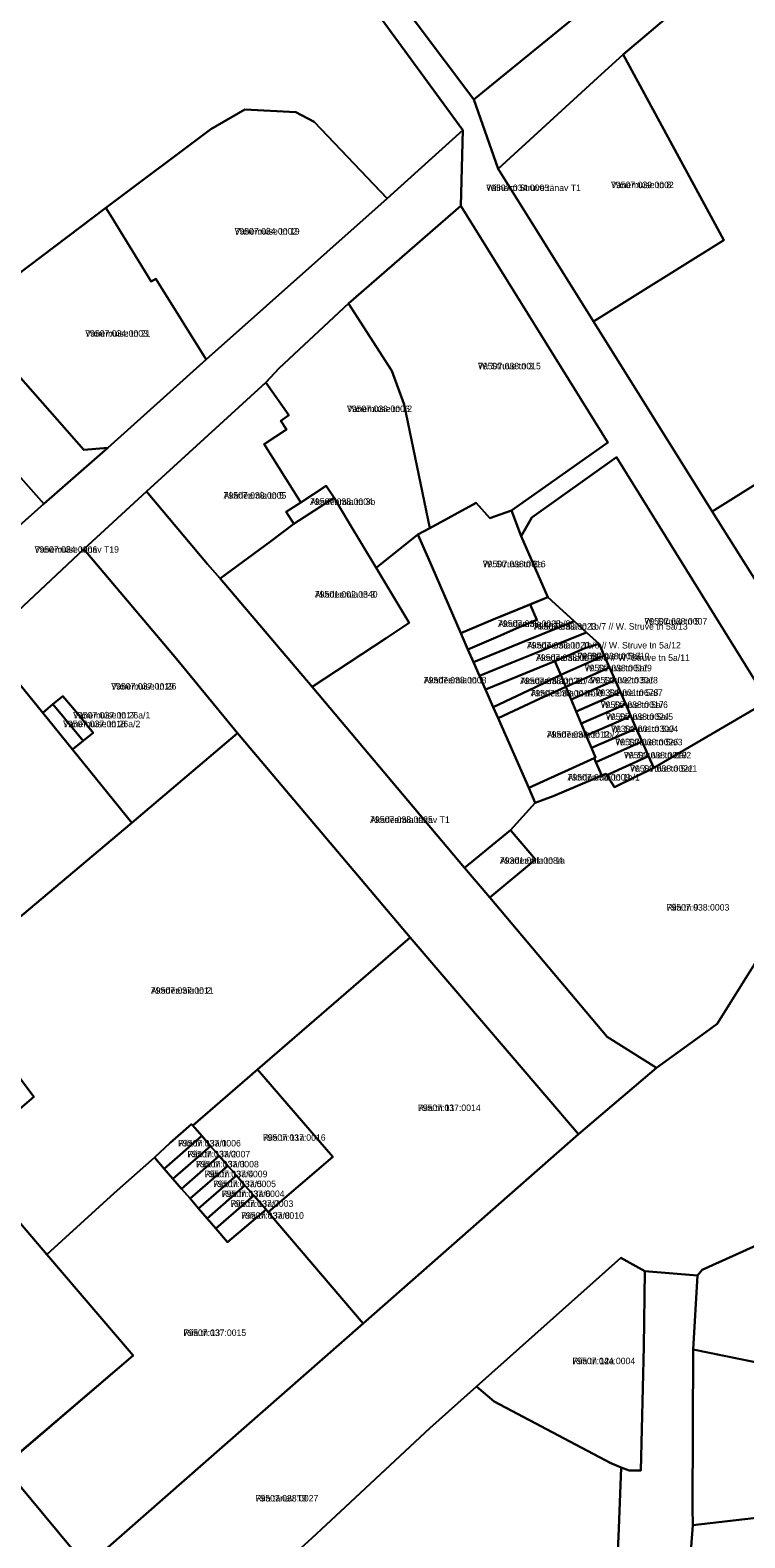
# Model space of a CAD drawing. Extents: x 643847 to 663718, y 6468443 to 6482775.
# Drawn here: x 659137.5 to 659302.6, y 6473561.4 to 6473909.7 of the extents above; entities that cross this region are included whole.
import ezdxf

# ---------------------------------------------------------------- set-up
doc = ezdxf.new("R2010")
doc.units = 0
for name, color, linetype in [('L_AADRESS', 7, 'Continuous'), ('PIIR', 7, 'Continuous'), ('TUNNUS', 7, 'Continuous')]:
    doc.layers.add(name, color=color, linetype=linetype)

msp = doc.modelspace()

# ---------------------------------------------------------------- linework, layer by layer
at = {"layer": 'PIIR'}
for points in [[(659157.43, 6473996.18), (659145.67, 6474011.64), (659156.49, 6474019.75), (659176.87, 6473986.67), (659182.85, 6473976.96), (659206.86, 6473937.95), (659240.03, 6473893.7), (659245.63, 6473877.7), (659267.69, 6473842.41), (659295.1, 6473798.56), (659308.17, 6473777.75), (659321.79, 6473755.87), (659329.41, 6473743.71), (659340.15, 6473735.01), (659325.35, 6473726.68), (659307.93, 6473754.69), (659273, 6473811.08), (659253.42, 6473797.12), (659250.97, 6473792.82), (659248.7, 6473798.75), (659270.96, 6473814.51), (659237.02, 6473869.14), (659237.48, 6473886.63)], [(659240.03, 6473893.7), (659281.54, 6473927.59), (659298.41, 6473941.66), (659293.31, 6473947.82), (659300.31, 6473953.62), (659302.52, 6473955.44), (659307.69, 6473949.27), (659337.46, 6473973.6), (659370.12, 6474000.01), (659370.66, 6474004.39), (659380.46, 6473993.73), (659274.53, 6473904.08), (659268.59, 6473898.73), (659245.62, 6473877.68)], [(659237.48, 6473886.63), (659220.02, 6473870.88), (659203.11, 6473888.58), (659198.92, 6473890.82), (659187.1, 6473891.41), (659179.28, 6473886.84), (659155.01, 6473868.67), (659122.3, 6473844.06), (659104.38, 6473864.4), (659060.03, 6473923.37), (659157.43, 6473996.18)], [(659389.25, 6473820.36), (659365.9, 6473848.39), (659349.86, 6473834.77), (659348.31, 6473836.7), (659337.52, 6473827.57), (659338.61, 6473826.26), (659335.67, 6473824.1), (659321.4, 6473814.98), (659295.1, 6473798.56), (659267.69, 6473842.41), (659297.79, 6473861.24), (659274.54, 6473904.1), (659380.47, 6473993.75), (659434.87, 6473933.94), (659437.59, 6473925.92), (659439.94, 6473919.12), (659436.77, 6473904.85)], [(659206.86, 6473937.95), (659232.54, 6473951.18), (659251.06, 6473960.42), (659253.56, 6473961.67), (659263.49, 6473949.33), (659265.15, 6473947.23), (659275.91, 6473934.3), (659281.54, 6473927.59), (659240.03, 6473893.7)], [(659155.49, 6473813.21), (659140.67, 6473800.27), (659103.36, 6473842.38), (659076.63, 6473877.39), (659078.68, 6473878.94), (659049.75, 6473917.1), (659060.03, 6473923.37), (659104.38, 6473864.4), (659122.3, 6473844.06), (659149.87, 6473812.75)], [(659268.61, 6473898.75), (659274.54, 6473904.1), (659297.79, 6473861.24), (659267.69, 6473842.41), (659245.63, 6473877.7)], [(659178.14, 6473833.62), (659166.56, 6473852.3), (659165.43, 6473851.66), (659156.1, 6473867), (659155.01, 6473868.67), (659179.28, 6473886.84), (659187.1, 6473891.41), (659198.92, 6473890.82), (659203.11, 6473888.58), (659220.02, 6473870.88)], [(659237.48, 6473886.63), (659237.02, 6473869.14), (659211.03, 6473846.61), (659195.01, 6473831.68), (659191.97, 6473828.3), (659164.36, 6473803.17), (659149.88, 6473789.83), (659127.04, 6473768.4), (659082.02, 6473727.44), (659076.7, 6473722.58), (659042.54, 6473691.39), (659034.2, 6473705.94), (659069.66, 6473737.08), (659107.94, 6473771.15), (659111.27, 6473774.1), (659140.67, 6473800.27), (659155.49, 6473813.21), (659178.14, 6473833.62), (659220.02, 6473870.88)], [(659155.49, 6473813.21), (659149.87, 6473812.75), (659122.3, 6473844.06), (659155.01, 6473868.67), (659156.1, 6473867), (659165.43, 6473851.66), (659166.56, 6473852.3), (659178.14, 6473833.62)], [(659248.7, 6473798.75), (659243.7, 6473796.99), (659240.55, 6473800.52), (659229.82, 6473794.71), (659223.9, 6473823.25), (659221.04, 6473831.05), (659211.03, 6473846.61), (659237.02, 6473869.14), (659270.96, 6473814.51)], [(659195.01, 6473831.68), (659211.03, 6473846.61), (659221.04, 6473831.05), (659223.9, 6473823.25), (659229.82, 6473794.71), (659227.11, 6473793.24), (659217.45, 6473785.5), (659211.12, 6473795.99), (659207.73, 6473801.68), (659205.88, 6473804.43), (659200.02, 6473800.62), (659191.57, 6473814.11), (659196.76, 6473817.46), (659195.45, 6473819.5), (659197.31, 6473820.82), (659191.97, 6473828.3)], [(659111.27, 6473774.1), (659073.76, 6473816.69), (659103.36, 6473842.38), (659140.67, 6473800.27)], [(659178.5, 6473786.39), (659164.36, 6473803.17), (659191.97, 6473828.3), (659197.31, 6473820.82), (659195.45, 6473819.5), (659196.76, 6473817.46), (659191.57, 6473814.11), (659200.02, 6473800.62), (659196.64, 6473798.42), (659198.45, 6473795.67), (659193.04, 6473791.59), (659181.44, 6473783.06)], [(659295.1, 6473798.56), (659321.4, 6473814.98), (659335.67, 6473824.1), (659342.68, 6473805.8), (659341.55, 6473803.91), (659316.96, 6473783.27), (659308.17, 6473777.75)], [(659307.93, 6473754.69), (659281.62, 6473739.28), (659280.4, 6473741.99), (659278.89, 6473745.42), (659277.55, 6473748.41), (659276.31, 6473751.25), (659275.11, 6473754), (659273.88, 6473756.77), (659272.67, 6473759.53), (659271.36, 6473762.51), (659270.15, 6473765.23), (659268.94, 6473767.97), (659266.08, 6473770.58), (659263.22, 6473773.17), (659257.1, 6473778.74), (659250.97, 6473792.82), (659253.42, 6473797.12), (659273, 6473811.08)], [(659196.64, 6473798.42), (659200.02, 6473800.62), (659205.88, 6473804.43), (659207.73, 6473801.68), (659202.11, 6473798.05), (659198.45, 6473795.67)], [(659243.74, 6473709.34), (659270.8, 6473677.18), (659282.23, 6473669.99), (659264.17, 6473654.68), (659225.27, 6473700.1), (659185.43, 6473747.32), (659171.33, 6473764.47), (659149.88, 6473789.83), (659164.36, 6473803.17), (659178.5, 6473786.39), (659181.44, 6473783.06), (659202.65, 6473758.06), (659237.89, 6473716.22)], [(659181.44, 6473783.06), (659193.04, 6473791.59), (659198.45, 6473795.67), (659202.11, 6473798.05), (659207.73, 6473801.68), (659211.12, 6473795.99), (659217.45, 6473785.5), (659225.11, 6473772.83), (659219.77, 6473769.26), (659202.65, 6473758.06)], [(659248.7, 6473798.75), (659250.97, 6473792.82), (659257.1, 6473778.74), (659244.51, 6473773.57), (659237.03, 6473770.39), (659229.46, 6473787.82), (659227.11, 6473793.24), (659229.82, 6473794.71), (659240.55, 6473800.52), (659243.7, 6473796.99)], [(659202.65, 6473758.06), (659219.77, 6473769.26), (659225.11, 6473772.83), (659217.45, 6473785.5), (659227.11, 6473793.24), (659229.46, 6473787.82), (659237.03, 6473770.39), (659238.66, 6473766.68), (659239.94, 6473763.75), (659241.33, 6473760.58), (659242.71, 6473757.44), (659244.5, 6473753.36), (659245.61, 6473750.81), (659252.71, 6473734.66), (659254.21, 6473731.21), (659248.49, 6473724.94), (659237.89, 6473716.22)], [(659127.04, 6473768.4), (659149.88, 6473789.83), (659171.33, 6473764.47), (659185.43, 6473747.32), (659161.02, 6473726.59), (659147.27, 6473743.53), (659147.39, 6473743.65), (659149.74, 6473745.53), (659152.08, 6473747.42), (659148.11, 6473752.24), (659145.08, 6473755.9), (659142.76, 6473753.99), (659140.47, 6473752.05)], [(659238.66, 6473766.68), (659237.03, 6473770.39), (659244.51, 6473773.57), (659253, 6473777.06), (659254.59, 6473773.54), (659250.48, 6473771.77), (659246.15, 6473769.91)], [(659239.94, 6473763.75), (659238.66, 6473766.68), (659246.15, 6473769.91), (659250.48, 6473771.77), (659254.59, 6473773.54), (659253, 6473777.06), (659257.1, 6473778.74), (659263.22, 6473773.17), (659259.46, 6473771.64), (659255.81, 6473770.19), (659251.83, 6473768.57), (659247.52, 6473766.82)], [(659263.22, 6473773.17), (659266.08, 6473770.58), (659260.83, 6473768.46), (659253.14, 6473765.35), (659248.89, 6473763.64), (659241.33, 6473760.58), (659239.94, 6473763.75), (659247.52, 6473766.82), (659251.83, 6473768.57), (659255.81, 6473770.19), (659259.46, 6473771.64)], [(659089.82, 6473719.18), (659082.02, 6473727.44), (659127.04, 6473768.4), (659140.47, 6473752.05), (659147.27, 6473743.53), (659161.02, 6473726.59), (659118.04, 6473690.47), (659138.36, 6473663.27), (659122.07, 6473649.43), (659092.87, 6473705.49), (659090.03, 6473708.49), (659084.58, 6473714.23)], [(659266.08, 6473770.58), (659268.94, 6473767.97), (659265.65, 6473766.99), (659262.23, 6473765.44), (659258.75, 6473763.93), (659250.24, 6473760.49), (659242.71, 6473757.44), (659241.33, 6473760.58), (659248.89, 6473763.64), (659260.83, 6473768.46)], [(659270.15, 6473765.23), (659267.03, 6473763.86), (659260.08, 6473760.79), (659258.75, 6473763.93), (659262.23, 6473765.44), (659265.65, 6473766.99), (659268.94, 6473767.97)], [(659271.36, 6473762.51), (659268.19, 6473761.1), (659261.26, 6473758), (659260.08, 6473760.79), (659267.03, 6473763.86), (659270.15, 6473765.23)], [(659258.75, 6473763.93), (659260.08, 6473760.79), (659254.1, 6473757.84), (659244.5, 6473753.36), (659242.71, 6473757.44), (659250.24, 6473760.49)], [(659271.36, 6473762.51), (659272.67, 6473759.53), (659269.3, 6473758.07), (659262.48, 6473755.11), (659261.26, 6473758), (659268.19, 6473761.1)], [(659244.5, 6473753.36), (659254.1, 6473757.84), (659260.08, 6473760.79), (659261.26, 6473758), (659255.21, 6473755.22), (659245.61, 6473750.81)], [(659261.26, 6473758), (659262.48, 6473755.11), (659263.65, 6473752.32), (659264.84, 6473749.53), (659266, 6473746.76), (659267.19, 6473743.9), (659268.13, 6473741.72), (659267.8, 6473741.56), (659252.71, 6473734.66), (659245.61, 6473750.81), (659255.21, 6473755.22)], [(659270.55, 6473755.32), (659263.65, 6473752.32), (659262.48, 6473755.11), (659269.3, 6473758.07), (659272.67, 6473759.53), (659273.88, 6473756.77)], [(659142.76, 6473753.99), (659145.08, 6473755.9), (659148.11, 6473752.24), (659152.08, 6473747.42), (659149.74, 6473745.53), (659145.76, 6473750.36)], [(659243.74, 6473709.34), (659254.23, 6473718.13), (659248.49, 6473724.94), (659254.21, 6473731.21), (659258.37, 6473732.76), (659269.57, 6473737.55), (659270.54, 6473737.96), (659270.74, 6473737.63), (659272.51, 6473734.82), (659281.62, 6473739.28), (659307.93, 6473754.69), (659325.35, 6473726.68), (659296.27, 6473680.14), (659293.6, 6473678.21), (659282.23, 6473669.99), (659270.8, 6473677.18)], [(659273.88, 6473756.77), (659275.11, 6473754), (659271.72, 6473752.52), (659264.84, 6473749.53), (659263.65, 6473752.32), (659270.55, 6473755.32)], [(659140.47, 6473752.05), (659142.76, 6473753.99), (659145.76, 6473750.36), (659149.74, 6473745.53), (659147.39, 6473743.65), (659147.27, 6473743.53)], [(659275.11, 6473754), (659276.31, 6473751.25), (659266, 6473746.76), (659264.84, 6473749.53), (659271.72, 6473752.52)], [(659266, 6473746.76), (659276.31, 6473751.25), (659277.55, 6473748.41), (659267.19, 6473743.9)], [(659277.55, 6473748.41), (659278.89, 6473745.42), (659268.22, 6473740.61), (659267.8, 6473741.56), (659268.13, 6473741.72), (659267.19, 6473743.9)], [(659225.27, 6473700.1), (659190.01, 6473669.63), (659175.06, 6473656.7), (659174.82, 6473656.97), (659169.88, 6473652.7), (659166.26, 6473649.25), (659156.93, 6473641.04), (659141.32, 6473626.89), (659122.07, 6473649.43), (659138.36, 6473663.27), (659118.04, 6473690.47), (659161.02, 6473726.59), (659185.43, 6473747.32)], [(659278.89, 6473745.42), (659280.4, 6473741.99), (659270.74, 6473737.63), (659270.54, 6473737.96), (659269.57, 6473737.55), (659268.22, 6473740.61)], [(659254.21, 6473731.21), (659252.71, 6473734.66), (659267.8, 6473741.56), (659268.22, 6473740.61), (659269.57, 6473737.55), (659258.37, 6473732.76)], [(659281.62, 6473739.28), (659272.51, 6473734.82), (659270.74, 6473737.63), (659280.4, 6473741.99)], [(659254.23, 6473718.13), (659243.74, 6473709.34), (659237.89, 6473716.22), (659248.49, 6473724.94)], [(659214.47, 6473610.96), (659192.53, 6473636.66), (659207.47, 6473649.43), (659190.01, 6473669.63), (659225.27, 6473700.1), (659264.17, 6473654.68)], [(659192.53, 6473636.66), (659192.01, 6473637.25), (659189.17, 6473640.52), (659187.14, 6473642.84), (659185.17, 6473645.11), (659183.18, 6473647.38), (659181.2, 6473649.66), (659179.21, 6473651.93), (659177.19, 6473654.26), (659175.06, 6473656.7), (659190.01, 6473669.63), (659207.47, 6473649.43)], [(659166.26, 6473649.25), (659169.88, 6473652.7), (659174.82, 6473656.97), (659175.06, 6473656.7), (659177.19, 6473654.26), (659168.46, 6473646.7), (659166.33, 6473649.17)], [(659168.46, 6473646.7), (659177.19, 6473654.26), (659179.21, 6473651.93), (659170.48, 6473644.37)], [(659170.48, 6473644.37), (659179.21, 6473651.93), (659181.2, 6473649.66), (659172.47, 6473642.07)], [(659079.45, 6473622.43), (659110.5, 6473639.26), (659122.07, 6473649.43), (659141.32, 6473626.89), (659161.28, 6473603.55), (659112.21, 6473561.6)], [(659150.5, 6473554.9), (659131.37, 6473577.98), (659161.28, 6473603.55), (659141.32, 6473626.89), (659156.93, 6473641.04), (659166.26, 6473649.25), (659166.33, 6473649.17), (659168.46, 6473646.7), (659170.48, 6473644.37), (659172.47, 6473642.07), (659174.45, 6473639.78), (659176.43, 6473637.49), (659178.42, 6473635.19), (659180.41, 6473632.89), (659183.13, 6473629.75), (659192.01, 6473637.25), (659192.53, 6473636.66), (659214.47, 6473610.96)], [(659172.47, 6473642.07), (659181.2, 6473649.66), (659183.18, 6473647.38), (659174.45, 6473639.78)], [(659174.45, 6473639.78), (659183.18, 6473647.38), (659185.17, 6473645.11), (659176.43, 6473637.49)], [(659176.43, 6473637.49), (659185.17, 6473645.11), (659187.14, 6473642.84), (659178.42, 6473635.19)], [(659178.42, 6473635.19), (659187.14, 6473642.84), (659189.17, 6473640.52), (659180.41, 6473632.89)], [(659180.41, 6473632.89), (659189.17, 6473640.52), (659192.01, 6473637.25), (659183.13, 6473629.75)], [(659291.71, 6473622.04), (659292.77, 6473623.34), (659308.45, 6473630.4), (659323.41, 6473621.31), (659314.86, 6473599.96), (659290.7, 6473604.89)], [(659240.62, 6473596.36), (659274, 6473626.12), (659279.5, 6473623), (659279.28, 6473605.59), (659278.64, 6473576.94), (659275.87, 6473576.96), (659274.09, 6473577.63), (659271.7, 6473578.65), (659244.7, 6473592.94)], [(659290.54, 6473568.33), (659290.7, 6473604.89), (659315.19, 6473599.9), (659327.7, 6473597.17), (659327.58, 6473596.83), (659335.9, 6473594.32), (659336.19, 6473595.67), (659339.72, 6473595.27), (659341.35, 6473591.55), (659339.26, 6473582.71), (659345.28, 6473578.3), (659366.62, 6473553.12), (659371.7, 6473542.35), (659350.42, 6473532.78), (659337.14, 6473526.51), (659319.35, 6473567.62), (659290.59, 6473564.34)], [(659244.7, 6473592.94), (659271.7, 6473578.65), (659274.09, 6473577.63), (659273.5, 6473563.53), (659272.9, 6473549.23), (659271.18, 6473531.92), (659270.28, 6473525.78), (659264.35, 6473495.11), (659259.36, 6473473.51), (659246.61, 6473434.56), (659235.44, 6473437.78), (659230.88, 6473422.55), (659214.03, 6473428.72), (659199.45, 6473439.88), (659185.55, 6473455.02), (659221.13, 6473486.28), (659176.19, 6473537.49), (659202.57, 6473561.32), (659209.19, 6473567.49), (659229.88, 6473586.74), (659240.62, 6473596.36)], [(659125.03, 6473539.24), (659112.21, 6473561.6), (659131.37, 6473577.98), (659150.5, 6473554.9), (659130.95, 6473537.69), (659129.2, 6473537.29), (659127.44, 6473537.5)], [(659290.59, 6473564.34), (659319.35, 6473567.62), (659337.14, 6473526.51), (659339.98, 6473519.92), (659319.78, 6473510.66), (659307.13, 6473510.67), (659306.17, 6473512.81), (659304.37, 6473516.79), (659301.41, 6473523.38), (659287.53, 6473524.55)]]:
    msp.add_lwpolyline(points, close=True, dxfattribs=at)
for points in [[(659150.5, 6473554.9), (659214.47, 6473610.96), (659264.17, 6473654.68), (659282.23, 6473669.99), (659293.6, 6473678.21), (659296.27, 6473680.14), (659325.35, 6473726.68), (659340.15, 6473735.01), (659355.46, 6473713.91), (659355.32, 6473707.67), (659324.82, 6473658.89), (659323.19, 6473644.6), (659308.45, 6473630.4), (659292.77, 6473623.34), (659291.71, 6473622.04), (659279.5, 6473623), (659274, 6473626.12), (659240.62, 6473596.36), (659229.88, 6473586.74), (659209.19, 6473567.49), (659202.57, 6473561.32)], [(659272.9, 6473549.23), (659273.5, 6473563.53), (659274.09, 6473577.63), (659275.87, 6473576.96), (659278.64, 6473576.94), (659279.28, 6473605.59), (659279.5, 6473623), (659291.71, 6473622.04), (659290.7, 6473604.89), (659290.54, 6473568.33), (659290.59, 6473564.34), (659287.53, 6473524.55)]]:
    msp.add_lwpolyline(points, dxfattribs=at)

# ---------------------------------------------------------------- texts
at = {"layer": 'L_AADRESS'}
for s, p in [('Wilhelm Struve tänav T1', (659242.91, 6473872.57)), ('Vanemuise tn 8', (659271.71, 6473873.24)), ('Vanemuise tn 19', (659184.72, 6473862.52)), ('Vanemuise tn 21', (659150.22, 6473838.92)), ('W. Struve tn 3', (659241, 6473831.38)), ('Vanemuise tn 12', (659210.7, 6473821.5)), ('Akadeemia tn 5', (659182.19, 6473801.5)), ('Akadeemia tn 3b', (659202.18, 6473800.05)), ('Vanemuise tänav T19', (659138.51, 6473789.01)), ('W. Struve tn 3a', (659242.11, 6473785.66)), ('Akadeemia tn 3', (659203.27, 6473778.64)), ('Akadeemia tn 1b/8', (659245.61, 6473771.87)), ('Akadeemia tn 1b/7 // W. Struve tn 5a/13', (659253.86, 6473771.24)), ('W. Struve tn 5', (659279.45, 6473772.41)), ('Akadeemia tn 1b/6 // W. Struve tn 5a/12', (659252.28, 6473766.88)), ('Akadeemia tn 1b/5 // W. Struve tn 5a/11', (659254.37, 6473764.01)), ('W. Struve tn 5a/10', (659264, 6473764.38)), ('W. Struve tn 5a/9', (659265.65, 6473761.62)), ('Vanemuise tn 26', (659156.23, 6473757.4)), ('Akadeemia tn 1', (659228.43, 6473758.82)), ('Akadeemia tn 1b/4', (659250.71, 6473758.65)), ('W. Struve tn 5a/8', (659267.04, 6473758.81)), ('Akadeemia tn 1b/3', (659253.1, 6473755.8)), ('W. Struve tn 5a/7', (659268.15, 6473755.93)), ('W. Struve tn 5a/6', (659269.36, 6473753.15)), ('Vanemuise tn 26a/1', (659147.42, 6473750.71)), ('W. Struve tn 5a/5', (659270.55, 6473750.38)), ('Vanemuise tn 26a/2', (659145.11, 6473748.7)), ('Akadeemia tn 1b/2', (659256.87, 6473746.27)), ('W. Struve tn 5a/4', (659271.75, 6473747.57)), ('W. Struve tn 5a/3', (659272.73, 6473744.51)), ('W. Struve tn 5a/2', (659274.72, 6473741.49)), ('Akadeemia tn 1b/1', (659261.66, 6473736.38)), ('W. Struve tn 5a/1', (659276.14, 6473738.4)), ('Akadeemia tänav T1', (659216.05, 6473726.58)), ('Akadeemia tn 1a', (659246.03, 6473717.14)), ('Riia tn 9', (659284.55, 6473706.33)), ('Akadeemia tn 2', (659165.39, 6473687.11)), ('Riia tn 11', (659227.09, 6473660.02)), ('Riia tn 11a', (659191.27, 6473653.14)), ('Riia tn 13a/1', (659171.68, 6473651.83)), ('Riia tn 13a/2', (659173.84, 6473649.32)), ('Riia tn 13a/3', (659175.83, 6473647)), ('Riia tn 13a/4', (659177.82, 6473644.72)), ('Riia tn 13a/5', (659179.8, 6473642.43)), ('Riia tn 13a/6', (659181.78, 6473640.15)), ('Riia tn 13a/7', (659183.8, 6473637.87)), ('Riia tn 13a/8', (659186.25, 6473635.13)), ('Riia tn 13', (659172.92, 6473608.05)), ('Riia tn 12a', (659262.8, 6473601.53)), ('Riia tänav T9', (659189.59, 6473569.81))]:
    msp.add_text(s, height=1.5, dxfattribs=at).set_placement(p)
at = {"layer": 'TUNNUS'}
for s, p in [('79507:034:0005', (659242.91, 6473872.57)), ('79507:039:0002', (659271.71, 6473873.24)), ('79507:034:0002', (659184.72, 6473862.52)), ('79507:034:0003', (659150.22, 6473838.92)), ('79507:038:0015', (659241, 6473831.38)), ('79507:038:0006', (659210.7, 6473821.5)), ('79507:038:0005', (659182.19, 6473801.5)), ('79507:038:0004', (659202.18, 6473800.05)), ('79507:034:0006', (659138.51, 6473789.01)), ('79507:038:0016', (659242.11, 6473785.66)), ('79501:002:0340', (659203.27, 6473778.64)), ('79507:038:0028', (659245.61, 6473771.87)), ('79507:038:0023', (659253.86, 6473771.24)), ('79507:038:0007', (659279.45, 6473772.41)), ('79507:038:0020', (659252.28, 6473766.88)), ('79507:038:0018', (659254.37, 6473764.01)), ('79507:038:0013', (659264, 6473764.38)), ('79507:038:0011', (659265.65, 6473761.62)), ('79507:037:0019', (659156.23, 6473757.4)), ('79507:038:0008', (659228.43, 6473758.82)), ('79507:038:0022', (659250.71, 6473758.65)), ('79501:002:0301', (659267.04, 6473758.81)), ('79507:038:0014', (659253.1, 6473755.8)), ('79301:001:0678', (659268.15, 6473755.93)), ('79507:038:0017', (659269.36, 6473753.15)), ('79507:037:0017', (659147.42, 6473750.71)), ('79507:038:0024', (659270.55, 6473750.38)), ('79507:037:0018', (659145.11, 6473748.7)), ('79507:038:0012', (659256.87, 6473746.27)), ('79301:001:0300', (659271.75, 6473747.57)), ('79507:038:0026', (659272.73, 6473744.51)), ('79507:038:0019', (659274.72, 6473741.49)), ('79507:038:0009', (659261.66, 6473736.38)), ('79507:038:0021', (659276.14, 6473738.4)), ('79507:038:0025', (659216.05, 6473726.58)), ('79301:001:0084', (659246.03, 6473717.14)), ('79507:038:0003', (659284.55, 6473706.33)), ('79507:037:0011', (659165.39, 6473687.11)), ('79507:037:0014', (659227.09, 6473660.02)), ('79507:037:0016', (659191.27, 6473653.14)), ('79507:037:0006', (659171.68, 6473651.83)), ('79507:037:0007', (659173.84, 6473649.32)), ('79507:037:0008', (659175.83, 6473647)), ('79507:037:0009', (659177.82, 6473644.72)), ('79507:037:0005', (659179.8, 6473642.43)), ('79507:037:0004', (659181.78, 6473640.15)), ('79507:037:0003', (659183.8, 6473637.87)), ('79507:037:0010', (659186.25, 6473635.13)), ('79507:037:0015', (659172.92, 6473608.05)), ('79507:044:0004', (659262.8, 6473601.53)), ('79507:038:0027', (659189.59, 6473569.81))]:
    msp.add_text(s, height=1.5, dxfattribs=at).set_placement(p)

doc.saveas('drawing.dxf')
